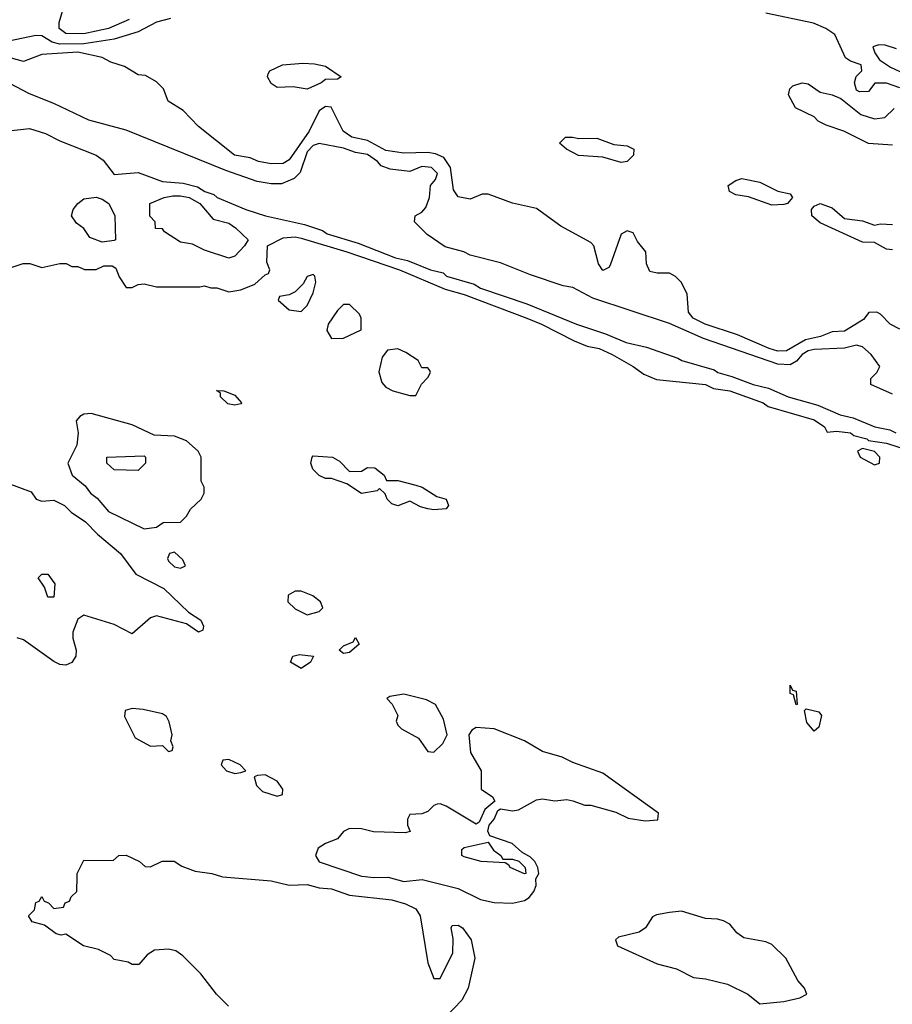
# Model space of a CAD drawing. Header units: inches. Extents: x 2348341 to 2479810, y 460419 to 613669.
# Tile 490 of 656: x 2412797 to 2415689, y 549577 to 552839. Entities that reach past the tile are written whole.
import ezdxf

# ---------------------------------------------------------------- set-up
doc = ezdxf.new("R2010")
doc.units = ezdxf.units.IN
doc.header["$MEASUREMENT"] = 0
doc.layers.add('C4514', color=7, linetype='Continuous')
doc.layers.add('C4515', color=7, linetype='Continuous')

msp = doc.modelspace()

# ---------------------------------------------------------------- linework, layer by layer
at = {"layer": 'C4514', "color": 2}
for points, elevation in [([(2413488.7, 549570), (2413449, 549610), (2413397.2, 549677.2), (2413337.2, 549737.2), (2413314, 549754), (2413290, 549759), (2413243.6, 549756.4), (2413219.6, 549740.4), (2413192, 549708), (2413170, 549708.7), (2413156.4, 549716.4), (2413110, 549725.2), (2413098, 549738), (2413058.6, 549758.6), (2413008, 549770), (2412950, 549808.7), (2412934.4, 549805.6), (2412918, 549810), (2412879, 549839), (2412838, 549850), (2412826, 549870), (2412846, 549890), (2412850, 549914), (2412862, 549918), (2412870, 549934), (2412878, 549918), (2412892.7, 549912.7), (2412910, 549894), (2412942, 549898), (2412947.3, 549912.7), (2412962, 549918), (2412967.3, 549932.7), (2412986, 549950), (2412987.7, 550000)], 30), ([(2413466.1, 550000), (2413470, 549998.8), (2413630, 549986), (2413690, 549971), (2413750, 549973.4), (2413790, 549962.8), (2413830, 549959.1), (2413890, 549938.4), (2414030, 549923), (2414076, 549910), (2414110, 549893), (2414124, 549870), (2414150, 549714), (2414170, 549662), (2414190, 549662), (2414232.7, 549747.3), (2414233.2, 549793.2), (2414226.6, 549830), (2414230, 549838), (2414250, 549838.8), (2414264.7, 549830), (2414293.4, 549790), (2414305.5, 549730), (2414283, 549630), (2414262, 549590), (2414158.4, 549481.6)], 30), ([(2413941.8, 550000), (2413970, 549996.3), (2414018, 549998), (2414070, 549984), (2414130.7, 549990.7), (2414250, 549960.4), (2414324.2, 549924.2), (2414370, 549913.7), (2414430, 549912.2), (2414470, 549920.5), (2414485.2, 549930), (2414500.9, 549950), (2414508.7, 549970), (2414508, 549992), (2414512.4, 550000)], 34)]:
    msp.add_lwpolyline(points, dxfattribs=dict(at, elevation=elevation))
at = {"layer": 'C4514', "color": 2, "elevation": 34}
msp.add_lwpolyline([(2414990, 549885.2), (2414950, 549880.9), (2414907.3, 549872.7), (2414894, 549866), (2414870.8, 549830), (2414850, 549816), (2414781.4, 549798.6), (2414771.3, 549790), (2414778, 549770), (2414910, 549710.4), (2414973.8, 549693.8), (2415030, 549665.5), (2415070, 549661.3), (2415142.9, 549642.9), (2415210, 549610.4), (2415250, 549578), (2415330, 549586.4), (2415382, 549598), (2415406, 549610), (2415398, 549630), (2415375.5, 549655.5), (2415336, 549730), (2415290, 549775.1), (2415270, 549783.7), (2415197.2, 549797.2), (2415173.6, 549813.6), (2415150, 549842), (2415130, 549853.2), (2415110, 549859), (2415070, 549861.2)], close=True, dxfattribs=at)
at = {"layer": 'C4515', "color": 2}
for points, elevation in [([(2413159.9, 552840.1), (2413090.8, 552810), (2413010, 552793), (2412950, 552793.6), (2412928.2, 552810), (2412928, 552830), (2412945.1, 552890)], 26), ([(2413296.5, 552843.5), (2413250, 552831.7), (2413190, 552799.2), (2413110, 552774.8), (2413010, 552759.9), (2412930, 552758.2), (2412904.8, 552764.8), (2412870, 552785.6), (2412850, 552787.3), (2412670.9, 552749.1)], 30), ([(2415713.6, 552613.6), (2415670, 552629), (2415631.3, 552628.7), (2415610, 552602), (2415580.4, 552600.4), (2415570, 552606), (2415564, 552630), (2415569, 552651), (2415588, 552670), (2415586, 552690), (2415550, 552702), (2415533.6, 552713.6), (2415499, 552790), (2415468.7, 552810), (2415427.6, 552827.6), (2415270, 552860.7)], 30), ([(2415703.3, 552743.3), (2415664.9, 552755.1), (2415644, 552756), (2415624.7, 552750), (2415631.3, 552730), (2415646.8, 552706.8), (2415682.5, 552682.5), (2415778, 552638)], 30), ([(2415713.8, 551813.8), (2415682, 551830), (2415650, 551864), (2415638, 551870), (2415611.1, 551868.9), (2415593.7, 551846.3), (2415530, 551807.8), (2415490, 551804.7), (2415450.9, 551789.1), (2415400.9, 551779.1), (2415338.2, 551741.8), (2415310, 551741.4), (2415280.9, 551750), (2415175.6, 551795.6), (2415069.3, 551830), (2415029.4, 551850), (2415013.2, 551870), (2415009.2, 551930), (2414990, 551968.7), (2414970, 551988.7), (2414950, 551999), (2414910, 551999), (2414885.2, 552005.2), (2414874, 552030), (2414872, 552070), (2414844.2, 552104.2), (2414830, 552133.2), (2414810, 552139.3), (2414790, 552128.7), (2414754.4, 552025.6), (2414750, 552018), (2414730, 552008), (2414715.3, 552030), (2414699.3, 552090), (2414690, 552101.2), (2414590, 552155.6), (2414510, 552214), (2414430, 552231.2), (2414350, 552260.9), (2414330, 552261.2), (2414290, 552244.5), (2414250, 552252.3), (2414235.2, 552275.2), (2414224.8, 552350), (2414202.5, 552382.5), (2414175.5, 552395.5), (2414150, 552399.8), (2414070, 552397.7), (2414010, 552406.2), (2413950, 552438.7), (2413898, 552450), (2413869.4, 552470), (2413829.1, 552549.1), (2413810, 552552), (2413790, 552537.2), (2413756, 552470), (2413690, 552375.1), (2413670, 552363), (2413630, 552362), (2413588, 552370), (2413561.2, 552381.2), (2413509, 552390), (2413390, 552485.2), (2413338.6, 552538.6), (2413289.3, 552569.3), (2413274, 552610), (2413250, 552634), (2413214.2, 552654.2), (2413190, 552657.2), (2413144.1, 552684.1), (2413098.9, 552698.9), (2413070, 552714.5), (2412990, 552731.4), (2412870, 552723.6), (2412810, 552701.2), (2412770, 552711.6)], 34), ([(2415690, 551599), (2415618, 551630), (2415618, 551650), (2415638, 551670), (2415648, 551690), (2415619, 551730), (2415590, 551755.1), (2415570, 551760.7), (2415530, 551751.1), (2415430, 551746.3), (2415410, 551742), (2415390.5, 551730), (2415371.8, 551708.2), (2415350, 551695.8), (2415310, 551698.3), (2415063.5, 551783.5), (2414950, 551832.6), (2414696.9, 551916.9), (2414630, 551951.5), (2414598, 551958), (2414490, 551994), (2414390, 552033.6), (2414290, 552059.6), (2414268.7, 552070), (2414207.2, 552087.2), (2414147.5, 552127.5), (2414106, 552170), (2414108, 552190), (2414130, 552202), (2414143.1, 552216.9), (2414155.3, 552250), (2414158, 552290), (2414175.3, 552310), (2414182, 552330), (2414162, 552350), (2414130, 552352.6), (2414090, 552336), (2414024.7, 552344.7), (2413995.1, 552355.1), (2413982.9, 552370), (2413950, 552392.9), (2413910, 552398.9), (2413870, 552413.7), (2413790, 552429.6), (2413770, 552422.4), (2413750, 552402), (2413726.7, 552333.3), (2413707, 552313), (2413664.4, 552295.6), (2413630, 552295.1), (2413583.6, 552303.6), (2413479.7, 552339.7), (2413150, 552473.6), (2413026.2, 552506.2), (2412910, 552561.6), (2412830, 552594), (2412721.2, 552650)], 38), ([(2415690, 552423.7), (2415610, 552429.2), (2415528.7, 552470), (2415469.5, 552489.5), (2415443.6, 552503.6), (2415430, 552517.2), (2415367.7, 552547.7), (2415345.2, 552590), (2415349.2, 552610), (2415359.3, 552620.7), (2415390, 552630.6), (2415410, 552627.3), (2415450, 552598.8), (2415490, 552591), (2415518.5, 552578.5), (2415585.2, 552525.2), (2415630, 552511), (2415664.7, 552515.3), (2415694.6, 552545.4)], 30), ([(2412750, 552470.4), (2412830, 552478.6), (2412882.6, 552462.6), (2412930, 552438), (2413050.2, 552390.2), (2413073.7, 552373.7), (2413110, 552327), (2413190, 552333.1), (2413270, 552303.6), (2413338.3, 552298.3), (2413385.8, 552285.8), (2413411, 552270), (2413439.9, 552259.9), (2413451, 552250), (2413546.8, 552210), (2413612, 552190), (2413741.1, 552161.1), (2413800.4, 552140.4), (2413816, 552130), (2413919.3, 552099.3), (2414042.8, 552050), (2414082, 552042), (2414158, 552010), (2414200.7, 552000.7), (2414211.3, 551990), (2414302.9, 551962.9), (2414324, 551950), (2414478, 551898), (2414642.8, 551830), (2414738.5, 551798.5), (2414806.8, 551770), (2414874.4, 551754.4), (2414978.3, 551718.3), (2414991, 551710), (2415098.9, 551678.9), (2415111, 551670), (2415157.4, 551657.4), (2415227.3, 551630), (2415278.5, 551618.5), (2415344, 551590), (2415441.7, 551561.7), (2415516, 551530), (2415559.6, 551519.6), (2415631.3, 551490), (2415680.4, 551480.4), (2415701, 551470)], 38), ([(2415690, 552077.2), (2415670, 552079.3), (2415630, 552101.2), (2415590, 552102.7), (2415450, 552166.6), (2415422.7, 552190), (2415421.2, 552210), (2415430, 552221), (2415450, 552230.8), (2415490, 552216), (2415530, 552181), (2415590, 552173.4), (2415630, 552158.8), (2415650, 552162.8), (2415690, 552161)], 30), ([(2412748.4, 552011.6), (2412808.9, 552031.1), (2412831.1, 552031.1), (2412870, 552018), (2412930, 552031.3), (2412951.3, 552031.3), (2412970, 552022), (2412990, 552022), (2413011.6, 552011.6), (2413050, 552011.3), (2413076.4, 552023.6), (2413103.6, 552023.6), (2413116, 552016), (2413127.1, 551987.1), (2413150, 551952), (2413170, 551952), (2413190, 551962), (2413210, 551964.7), (2413250, 551954), (2413394, 551954), (2413410, 551958), (2413430, 551951.3), (2413450, 551951.3), (2413490, 551938), (2413530, 551944.7), (2413576.4, 551963.6), (2413610, 551994), (2413622, 551998), (2413626, 552010), (2413616.4, 552036.4), (2413618, 552090), (2413670, 552116.4), (2413710, 552119.5), (2413730, 552115.6), (2413880.7, 552070), (2414055.5, 552010), (2414207, 551947), (2414270, 551928.9), (2414477.3, 551850), (2414526.8, 551830), (2414634.9, 551774.9), (2414677.5, 551757.5), (2414718, 551750), (2414761, 551730), (2414830, 551690.7), (2414865.2, 551665.2), (2414907.5, 551647.5), (2415069.5, 551630.5), (2415096.8, 551616.8), (2415151, 551610), (2415261, 551570), (2415278, 551558), (2415430, 551513.1), (2415464.7, 551490), (2415472.7, 551472.7), (2415503.7, 551476.3), (2415550, 551470.3), (2415561.6, 551461.6), (2415604.7, 551450), (2415610, 551444.7), (2415670, 551435.6), (2415810, 551391.1)], 34), ([(2412718.3, 551318.3), (2412834.6, 551274.6), (2412852, 551250), (2412870, 551244), (2412910, 551247.3), (2412946, 551230), (2412967.3, 551207.3), (2413015.1, 551175.1), (2413054.7, 551134.7), (2413130.7, 551070), (2413182.3, 551002.3), (2413275, 550955), (2413356.4, 550876.4), (2413397.3, 550850), (2413406, 550830), (2413403.6, 550816.4), (2413390, 550809.5), (2413350, 550837.2), (2413250, 550864), (2413230, 550857.2), (2413170, 550804), (2413110, 550835.1), (2413010, 550866), (2412990, 550853.2), (2412972.7, 550810), (2412972.7, 550790), (2412983.7, 550750), (2412982.6, 550730), (2412970.2, 550709.8), (2412950, 550700.4), (2412930, 550702.3), (2412910, 550712.4), (2412810, 550784.4), (2412788.8, 550791.2)], 30), ([(2414512.4, 550000), (2414518, 550010), (2414514, 550030), (2414504, 550050), (2414490, 550064), (2414460.9, 550080.9), (2414429, 550110), (2414355.3, 550135.3), (2414348, 550150), (2414353.2, 550170), (2414369, 550190), (2414381.2, 550218.8), (2414390, 550224.7), (2414430, 550217.3), (2414450, 550220.7), (2414510, 550254), (2414530, 550258), (2414570, 550251), (2414610, 550254.8), (2414630, 550250.8), (2414670, 550236), (2414690, 550236), (2414773.2, 550213.2), (2414813.7, 550193.7), (2414870, 550184.9), (2414912.3, 550187.7), (2414914, 550210), (2414730, 550342.7), (2414630, 550378), (2414595.3, 550395.3), (2414530, 550414.5), (2414470, 550449.4), (2414370, 550489.3), (2414310, 550494), (2414295.3, 550484.7), (2414286, 550470), (2414290.9, 550410.9), (2414326, 550350), (2414326, 550290), (2414363.6, 550263.6), (2414372, 550250), (2414338, 550222), (2414319.8, 550180.2), (2414310, 550174), (2414210, 550232.7), (2414190, 550241.2), (2414180.7, 550239.3), (2414170, 550235.3), (2414150, 550215.3), (2414130, 550208), (2414090, 550206), (2414082, 550190), (2414082, 550170), (2414091.3, 550148.7), (2414074.8, 550145.2), (2413970, 550147.6), (2413930, 550158), (2413890, 550159.3), (2413870.6, 550149.4), (2413850, 550125.2), (2413810, 550109.3), (2413785.8, 550094.2), (2413777.3, 550070), (2413790, 550048.2), (2413930, 550001.6), (2413941.8, 550000)], 34), ([(2412987.7, 550000), (2412988, 550010), (2413010, 550054), (2413107.3, 550052.7), (2413126, 550070), (2413150, 550071.3), (2413194, 550050), (2413212.7, 550032.7), (2413230, 550032), (2413269.1, 550050.9), (2413309.2, 550050.8), (2413334, 550034), (2413378, 550018), (2413434, 550010), (2413466.1, 550000)], 30)]:
    msp.add_lwpolyline(points, dxfattribs=dict(at, elevation=elevation))
for points, elevation in [([(2413750, 552609), (2413703.5, 552616.5), (2413650, 552615.3), (2413630, 552628), (2413618, 552650), (2413620.4, 552659.6), (2413626, 552670), (2413668, 552690), (2413735.5, 552695.5), (2413773.7, 552693.7), (2413810, 552686), (2413862, 552650), (2413850, 552642), (2413810, 552641.2), (2413796, 552630)], 30), ([(2414650, 552446), (2414710, 552446.8), (2414766.4, 552426.4), (2414810, 552421), (2414832, 552410), (2414831.3, 552390), (2414810, 552369.4), (2414790, 552366.6), (2414730, 552383.7), (2414649.5, 552389.5), (2414608.7, 552410), (2414586, 552430), (2414606, 552450), (2414629.3, 552450.7)], 30), ([(2415290, 552224.5), (2415212.1, 552252.1), (2415170, 552259.3), (2415149.3, 552270), (2415145.2, 552290), (2415170, 552306.8), (2415190, 552313.4), (2415250, 552300.7), (2415310, 552270.8), (2415350, 552262), (2415358, 552250), (2415342, 552230), (2415330, 552226.6)], 30), ([(2413490, 552049), (2413410, 552075.3), (2413370, 552095.3), (2413330, 552102), (2413276.4, 552136.4), (2413270, 552146), (2413247.3, 552147.3), (2413246, 552170), (2413228, 552188), (2413228, 552230), (2413275.3, 552250), (2413304.2, 552255.8), (2413330, 552256.1), (2413358.8, 552250), (2413394.4, 552230), (2413438, 552178), (2413490, 552164.7), (2413512, 552150), (2413554, 552110), (2413542, 552090), (2413510, 552055.3)], 34), ([(2413070, 552102), (2413030, 552118), (2413010, 552148), (2412985.6, 552165.6), (2412969, 552189), (2412974, 552210), (2412989.3, 552230.7), (2413010, 552246), (2413050, 552251), (2413070, 552244.7), (2413092, 552230), (2413112, 552190), (2413114, 552110), (2413110, 552108)], 34), ([(2413770, 551995.3), (2413750, 551988), (2413736, 551964), (2413710, 551938), (2413690, 551928), (2413658, 551922), (2413654, 551910), (2413690, 551878), (2413730, 551872), (2413750, 551892), (2413770, 551934), (2413779, 551970), (2413775.3, 551990)], 34), ([(2413890, 551895.3), (2413870, 551895.3), (2413850, 551875.3), (2413818.8, 551830), (2413814.8, 551810), (2413830, 551782.8), (2413870, 551784), (2413928.4, 551811.6), (2413928.7, 551850), (2413923.1, 551863.1)], 34), ([(2414050, 551749), (2414016, 551744), (2413998.8, 551721.2), (2413987.1, 551672.9), (2413996.9, 551636.9), (2414010, 551622), (2414034, 551610), (2414090, 551594), (2414110, 551594), (2414128.4, 551631.6), (2414150, 551654), (2414158, 551670), (2414156.4, 551676.4), (2414150, 551686), (2414130, 551686), (2414118, 551710), (2414076.5, 551736.5)], 34), ([(2413510, 551562), (2413486.8, 551566.8), (2413462, 551590), (2413462, 551602), (2413448.9, 551611.1), (2413474, 551610), (2413510, 551594.8), (2413532, 551570), (2413530, 551566)], 30), ([(2413034, 551534), (2413010, 551531.8), (2412995.9, 551524.1), (2412984, 551510), (2412990.6, 551470), (2412986, 551430), (2412956, 551370), (2412971.3, 551330), (2413014.4, 551294.4), (2413031.3, 551270), (2413053.4, 551253.4), (2413091.3, 551210), (2413210, 551152), (2413250, 551158), (2413272.7, 551172.7), (2413330, 551174), (2413350, 551194), (2413363.1, 551216.9), (2413398, 551250), (2413408, 551270), (2413408, 551290), (2413398, 551310), (2413398, 551390), (2413388, 551410), (2413350, 551444), (2413310, 551459.3), (2413243.1, 551463.1), (2413170, 551497.2)], 34), ([(2415590, 551418), (2415574, 551410), (2415582, 551390), (2415630, 551364.7), (2415646, 551370), (2415648, 551390), (2415630, 551408)], 34), ([(2413190, 551346), (2413110, 551348), (2413086, 551370), (2413086, 551390), (2413210, 551394), (2413214, 551390), (2413214, 551370)], 34), ([(2413890, 551342), (2413930, 551342.8), (2413950, 551356), (2413974.4, 551354.4), (2414004.7, 551330), (2414012.7, 551312.7), (2414050, 551312), (2414110, 551297.3), (2414130.5, 551290.5), (2414179.8, 551259.8), (2414210, 551251), (2414218, 551230), (2414210, 551218), (2414170, 551215.3), (2414150, 551219), (2414125.6, 551225.6), (2414090, 551244), (2414050, 551228.7), (2414030, 551235.3), (2414015.3, 551250), (2414008.4, 551268.4), (2413990, 551286), (2413982, 551278), (2413930, 551269.2), (2413881.2, 551301.2), (2413830, 551319), (2413810, 551319), (2413789.4, 551329.4), (2413768.7, 551350), (2413762, 551370), (2413766, 551390), (2413770, 551394), (2413834, 551390), (2413856.9, 551376.9)], 30), ([(2413310, 551075.3), (2413294, 551070), (2413286.4, 551053.6), (2413290, 551044.7), (2413310, 551026), (2413330, 551022), (2413346, 551030), (2413338, 551050)], 34), ([(2412890, 550926), (2412879, 550959), (2412858, 550990), (2412870, 551002), (2412890, 551002), (2412914, 550970), (2412910, 550926)], 26), ([(2413730, 550945.2), (2413710, 550945.2), (2413687.1, 550932.9), (2413686, 550910), (2413710, 550886.8), (2413750, 550867.3), (2413790, 550878), (2413802, 550890), (2413794, 550910), (2413768.7, 550930)], 34), ([(2413870, 550739), (2413855.3, 550750), (2413870, 550764.7), (2413902, 550778), (2413910, 550792), (2413922, 550770), (2413890, 550742)], 30), ([(2413730, 550689.7), (2413694, 550710), (2413702, 550730), (2413724.5, 550735.5), (2413770.8, 550730.8), (2413761, 550710)], 30), ([(2415370, 550568.7), (2415362, 550602), (2415350, 550606), (2415350, 550634), (2415358, 550618), (2415370, 550614), (2415374, 550570)], 30), ([(2414070, 550604), (2414023.6, 550596.4), (2414014, 550590), (2414031.6, 550571.6), (2414050, 550534), (2414044.7, 550515.3), (2414050, 550502), (2414062, 550490), (2414118.5, 550458.5), (2414150, 550414), (2414170, 550412), (2414199.5, 550440.5), (2414213.2, 550470), (2414202, 550522), (2414175.3, 550570), (2414145.6, 550585.6)], 34), ([(2413170, 550557), (2413146.8, 550550), (2413144.9, 550530), (2413179.6, 550459.6), (2413230, 550432), (2413270, 550434), (2413290, 550414), (2413302, 550418), (2413306, 550430), (2413298, 550450), (2413302, 550470), (2413292.5, 550512.5), (2413284, 550530), (2413270, 550539.3), (2413206, 550554)], 34), ([(2415430, 550482), (2415406, 550510), (2415398, 550550), (2415404, 550556), (2415445.4, 550545.4), (2415454, 550534), (2415445.4, 550494.6)], 30), ([(2413490, 550388), (2413470, 550386), (2413464.7, 550370), (2413482, 550350), (2413510, 550341), (2413530, 550344.7), (2413546, 550350), (2413528, 550370)], 34), ([(2413610, 550337.2), (2413584.7, 550335.3), (2413574, 550330), (2413582, 550302), (2413601.4, 550281.4), (2413650, 550266.8), (2413668, 550272), (2413668.7, 550290), (2413650, 550316)], 34), ([(2414398, 550058), (2414430, 550058), (2414451.3, 550051.3), (2414472, 550030), (2414474, 550010), (2414470, 550009), (2414422, 550030), (2414418, 550038), (2414405.6, 550045.6), (2414326, 550050), (2414270, 550065.2), (2414262, 550070), (2414262, 550090), (2414270, 550096), (2414350, 550114), (2414367.3, 550087.3), (2414392, 550070)], 34)]:
    msp.add_lwpolyline(points, close=True, dxfattribs=dict(at, elevation=elevation))

doc.saveas('drawing.dxf')
